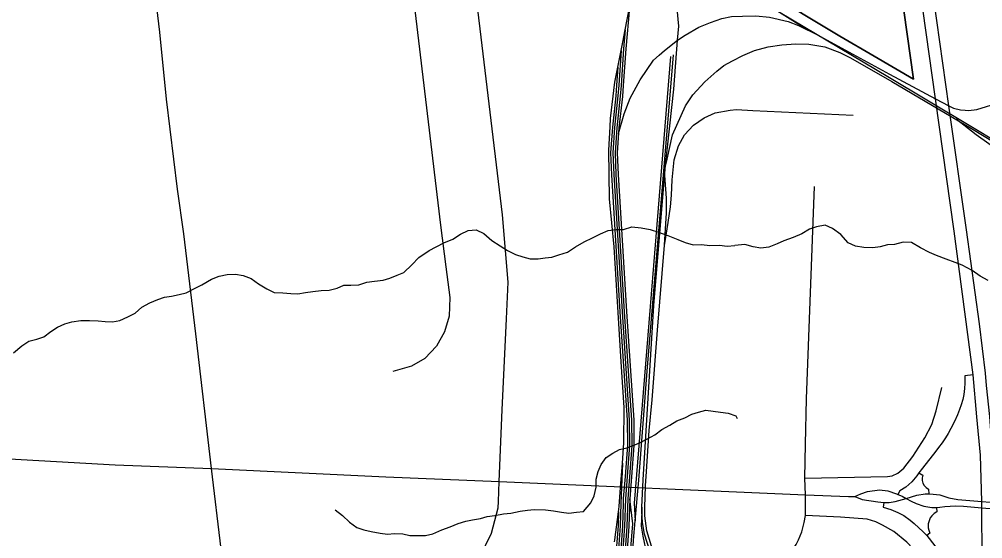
# Model space of a CAD drawing. Extents: x 114604 to 551442, y 316898 to 567001.
# Drawn here: x 165677 to 172907, y 401343 to 405241 of the extents above; entities that cross this region are included whole.
import ezdxf

# ---------------------------------------------------------------- set-up
doc = ezdxf.new("R2010")
doc.units = 0
for name, color, linetype in [('GE_P_Alignment_1000_Bearings', 7, 'Continuous'), ('GE_P_Alignment_100_Cardinal_Points', 7, 'Continuous'), ('GE_P_Alignment_100_Stations', 7, 'Continuous'), ('GE_P_Alignment_500_Bearings', 7, 'Continuous'), ('GE_P_Alignment_500_Cardinal_Points', 7, 'Continuous'), ('GE_P_Alignment_500_Stations', 7, 'Continuous'), ('PM_P_Cells', 7, 'Continuous')]:
    doc.layers.add(name, color=color, linetype=linetype)

msp = doc.modelspace()

# ---------------------------------------------------------------- linework, layer by layer
at = {"layer": 'GE_P_Alignment_1000_Bearings'}
for p, q in [((170224.8, 405161.7), (170256.5, 405329.9)), ((170169.6, 404881.3), (170194.6, 405005.4)), ((170349.5, 401580.4), (170348.2, 401546.9))]:
    msp.add_line(p, q, dxfattribs=at)
for points in [[(168218.3, 407071.1), (168354.6, 406975.1), (168426.9, 406882.3), (168471, 406782.8), (168493.5, 406674.4), (168535.4, 406288.4), (168634.3, 405416.8), (168837.7, 403695.1), (168879, 403382.9), (168908.9, 403153), (168903.4, 403011.9), (168869.5, 402894.5), (168807.3, 402787.7), (168721.2, 402695.9), (168619.6, 402636.6), (168481, 402596.5)], [(170448.6, 405857.1), (170812.1, 405639.8), (171108.7, 405459), (172195.8, 404810.5), (172818.9, 404438.1), (173855.6, 403813.6), (175556.6, 402790.2), (175868.9, 402582.3)], [(170256.5, 405329.9), (170228.3, 405018), (170209.5, 404743.5), (170203.1, 404661.9), (170177, 404425.6), (170164.5, 404238), (170170.9, 404076.5), (170233.8, 403047.4), (170288.3, 402233.5), (170289.7, 402042.5), (170272.3, 401806.3), (170259.6, 401641.2)], [(170528.1, 404142.3), (170590, 404715.9), (170615.8, 405084.6), (170627.1, 405188.9), (170615.7, 405320.8)], [(170174.2, 404383.4), (170217.9, 404531.8), (170262.2, 404648.4), (170335.9, 404786.1), (170437.8, 404933.2), (170478.2, 404970.8), (170520.2, 405006.6), (170615.8, 405084.6), (170673.5, 405121.4), (170776.9, 405181), (170865.5, 405217.6), (170949.8, 405246.2), (171022.8, 405262.2), (171104.4, 405265), (171205.8, 405266.6), (171307.6, 405255.8), (171447.3, 405225.2), (171524.7, 405194.3), (171677.2, 405119.9)], [(170224.8, 405161.7), (170212, 405019.3), (170193.1, 404744.7), (170186.8, 404663.4), (170160.7, 404427), (170148.1, 404238.2), (170154.5, 404075.7), (170217.5, 403046.4), (170271.9, 402232.9), (170273.3, 402043.1), (170255.9, 401807.5), (170243.2, 401642.2), (170236, 401437.2), (170215.6, 401153.5)], [(170194.6, 405005.4), (170207.3, 405068.5), (170224.8, 405161.7)], [(170528.1, 404142.3), (170538.8, 404190.9), (170579, 404373.7), (170678, 404592), (170732.9, 404673.4), (170822.2, 404770.1), (170913.2, 404851.8), (170963.9, 404892.7), (171028.7, 404928.8), (171107.4, 404968.7), (171195.8, 405006.1), (171297.5, 405034.6), (171399.4, 405048.9), (171504.4, 405057.1), (171602.9, 405052.7), (171722.2, 405033.2), (171835, 404992), (171914.7, 404951.9), (172226.6, 404773.1), (172823.3, 404421.6), (173762.4, 403852.9), (174507, 403404.2), (174945.6, 403138.2), (175868.9, 402582.3)], [(170194.6, 405005.4), (170176.7, 404745.9), (170170.4, 404665), (170144.3, 404428.5), (170131.6, 404238.4), (170138.1, 404074.9), (170201.1, 403045.3), (170255.5, 402232.3), (170256.9, 402043.6), (170239.6, 401808.7), (170226.8, 401643.1), (170219.6, 401438.1), (170199.3, 401155.6)], [(170565.6, 404961.4), (170291.1, 401608.5), (170300.2, 401477.2)], [(170300.2, 401477.2), (170326.3, 401782.4), (170389.8, 402600.6), (170586.3, 404973.7)], [(170203.3, 401909), (170214.3, 402061.9), (170216.9, 402326.2), (170193.7, 402671), (170142.7, 403532.1), (170107.6, 403892.6), (170102.1, 404259.2), (170111.5, 404433.6), (170114.8, 404495.7), (170147.2, 404769.8), (170169.6, 404881.3)], [(170169.6, 404881.3), (170160.4, 404747.1), (170154.1, 404666.5), (170128, 404429.9), (170115.2, 404238.6), (170121.7, 404074.1), (170184.7, 403044.3), (170239.1, 402231.7), (170240.5, 402044.2), (170223.2, 401810), (170210.4, 401644), (170209.1, 401605.2), (170203.2, 401438.9), (170183, 401157.7)], [(170520, 403546.6), (170521, 403558.4), (170546.8, 403714.9), (170564.2, 403832.2), (170571.4, 403919.9), (170577.5, 404035.4), (170592, 404186.6), (170623.4, 404290.1), (170668.8, 404373.8), (170736, 404447.2), (170817.2, 404500.7), (170899.4, 404539.5), (171012.1, 404559.4), (171059.8, 404564.1), (171182.3, 404555.5), (171936.1, 404521.8)], [(173159.6, 404140.2), (173030.7, 404250), (172858.4, 404374.6), (172707, 404490.1)], [(170349.5, 401580.4), (170359.1, 401783.9), (170438.2, 403093), (170528.1, 404142.3)], [(170520, 403546.6), (170535.4, 403789.1), (170535.5, 403899.3), (170521.8, 404067.9)], [(170422.1, 401285.7), (170386.6, 401401.8), (170370.8, 401513.8), (170372.1, 401578.1), (170377.9, 401739.6), (170384, 401847.3), (170405.3, 402155.6), (170426.2, 402384.9), (170465.8, 402907.8), (170520, 403546.6)], [(170203.3, 401909), (170192.7, 401605.8), (170186.8, 401439.8), (170166.7, 401159.8), (170132.9, 400977.5), (170081, 400807.7), (169730.6, 400039.8), (169434.1, 399377.6), (169328.3, 399097.6), (169279.4, 398914.2), (169250, 398746.8), (169189.1, 398011.3), (169146.8, 397591), (169135.1, 397255.1), (169151, 397054.8), (169195.4, 396835.7), (169279.7, 396518.7), (169377.6, 396136.9), (169422.3, 395938.4), (169464.6, 395755.1)], [(170174.1, 401545.3), (170179.1, 401585.3), (170190.3, 401727.3), (170203.3, 401909)], [(170259.6, 401641.2), (170252.4, 401436.3), (170231.9, 401151.4), (170196.8, 400961.9), (170142.5, 400784.4), (169790.4, 400012.7), (169494.8, 399352.6), (169390.8, 399077.5), (169343.5, 398900.1), (169315.1, 398738.4), (169254.4, 398005.3), (169212.3, 397586.5), (169200.8, 397256.6), (169216.1, 397063.9), (169259.3, 396850.7), (169343.2, 396535.3), (169441.4, 396152.3), (169486.3, 395953), (169504.2, 395875.3)], [(170237, 400908.2), (170280.8, 401455.6), (170259.6, 401641.2)], [(170348.2, 401546.9), (170348.1, 401549.2), (170349.5, 401580.4)], [(170174.1, 401545.3), (170170.5, 401440.7), (170150.4, 401161.9), (170117, 400981.4), (170065.6, 400813.6), (169715.6, 400046.5), (169418.9, 399383.9), (169312.6, 399102.6), (169263.3, 398917.8), (169233.7, 398748.9), (169172.8, 398012.8), (169130.4, 397592.1), (169118.7, 397254.7), (169134.7, 397052.5), (169179.4, 396832), (169263.8, 396514.6), (169361.7, 396133.1), (169406.3, 395934.7), (169419, 395879.7)], [(170145.3, 401319.3), (170147.9, 401333.7), (170174.1, 401545.3)], [(170348.2, 401546.9), (170344, 401437.3), (170356.2, 401360.6), (170384.5, 401231.8), (170386.4, 401224)], [(170471.1, 401077.5), (170409.6, 401252.3), (170369.7, 401377.3), (170354.2, 401464.1), (170348.2, 401546.9)], [(170281.5, 401233.9), (170287.9, 401332.4), (170300.2, 401477.2)]]:
    msp.add_lwpolyline(points, dxfattribs=at)
at = {"layer": 'GE_P_Alignment_100_Cardinal_Points'}
msp.add_line((171576.3, 401516.7), (171577.8, 401671.1), dxfattribs=at)
for points in [[(167423.3, 399300), (168123.4, 399380.4), (168182.4, 399404.2), (168278.4, 399470.7), (168316.8, 399516.2), (168558.9, 400018.5), (169082.9, 401100.9), (169220.1, 401383.9), (169270.5, 401574), (169272.5, 401621), (169279.7, 401771.3), (169301.7, 402309.9), (169333.4, 402993.7), (169346.1, 403267), (169304.1, 403772.3), (169073.4, 405691.9), (169042.9, 405942.5), (168988.3, 406068.7), (168898.2, 406172.5)], [(167291.9, 394103.5), (167624.1, 395810.2), (167771.2, 396309.3), (167809.9, 396476), (167806.3, 396555), (167786.6, 396653), (167682.9, 397175), (167632.8, 397427.1), (167592.3, 397770.5), (167524.5, 398360.8), (167480.4, 398745.1), (167423.3, 399300), (167345.5, 399979.5), (167191.7, 401264.1), (167119.9, 401869.2), (167001.5, 402880.6), (166911.5, 403631.5), (166864.1, 403966.8), (166782.8, 404640.3), (166731.9, 405142.7), (166671.9, 405646.2)], [(171577.8, 401671.1), (171572.2, 401796.5), (171576.8, 402051.5), (171585.7, 402393.4), (171645.8, 403985.7)], [(171572.2, 401796.5), (172191.7, 401809.5), (172227.7, 401814), (172270, 401833.4), (172316.4, 401871.9), (172383.7, 401959.5), (172471.8, 402100.2), (172526.2, 402200.4), (172557.3, 402302.5), (172600.4, 402476.2)], [(171414.7, 400381.1), (171333.5, 400725), (171327.7, 400768.6), (171320.5, 400817.7), (171322.8, 400888.7), (171330.5, 400947.4), (171347.8, 401010.3), (171371.9, 401077.4), (171397.4, 401136.2), (171450, 401217.1), (171506.8, 401299.4), (171525.6, 401335), (171551.1, 401393.9), (171568.4, 401463.6), (171576.3, 401516.7)], [(172636.4, 396368.1), (172637.8, 396405.7), (172685.8, 397636.9), (172733.3, 399032.2), (172724.7, 399377.4), (172699, 400216.1), (172693.8, 400411.8), (172689.1, 400712.9), (172668.4, 400832.1), (172615.2, 400958.6), (172579.9, 401023.1), (172534.7, 401087.4), (172429.3, 401218.5), (172339.1, 401317.4), (172241.6, 401396.3), (172154.2, 401445.4), (172104.2, 401469.9), (172039.4, 401489.4), (171840.4, 401505.3), (171576.3, 401516.7)]]:
    msp.add_lwpolyline(points, dxfattribs=at)
at = {"layer": 'GE_P_Alignment_100_Stations'}
for points in [[(172244.3, 405807.3), (172388, 404792), (172092.1, 404963.9), (171835.8, 405112.8), (169032.4, 406800.6)], [(169032.4, 406800.6), (171835.8, 405112.8), (172092.1, 404963.9), (172388, 404792), (172244.3, 405807.3)]]:
    msp.add_lwpolyline(points, dxfattribs=at)
at = {"layer": 'GE_P_Alignment_500_Bearings'}
for p, q in [((169279.7, 401771.3), (171577.8, 401671.1)), ((171577.8, 401671.1), (171901, 401660.1))]:
    msp.add_line(p, q, dxfattribs=at)
for points in [[(169198.7, 406637.8), (169845, 406278.5), (170307.4, 405970.3), (170833.3, 405638.8), (171575, 405173.3), (172208.4, 404827.5), (172552.1, 404644.2), (172654.1, 404589.9), (172688.7, 404572.9), (172739.6, 404560.2), (172774.8, 404558.2)], [(172774.8, 404558.2), (172799.9, 404556.8), (172862, 404562.9), (173041.4, 404619.7), (173529.3, 404744.8), (174400.1, 404971.8), (174585.4, 405036.2), (174937.4, 405173.2), (175432.2, 405389.9)], [(162945.9, 402051.1), (164589.2, 401999), (166398.1, 401896.8), (167119.9, 401869.2), (168428.3, 401807.6), (169279.7, 401771.3)], [(171947.1, 401658.5), (171991.8, 401680.5), (172044, 401696.8), (172133.9, 401708.4), (172196.5, 401700.8), (172259.8, 401680.2), (172271.2, 401675), (172289.5, 401666.6), (172302.1, 401660.9), (172333.6, 401644.6), (172371.3, 401625.1), (172408.5, 401607.2), (172464.5, 401588), (172525.6, 401577.6), (172561.6, 401576.4), (172585.2, 401578.7), (172622.9, 401584.1), (172704.2, 401589.7), (172763.8, 401586.5), (172902, 401575.2), (172993.8, 401567.1)], [(171901, 401660.1), (171947.1, 401658.5), (172002.5, 401637.9), (172119.5, 401619.1), (172164.6, 401613.6), (172206, 401614.7), (172250.2, 401621.5), (172333.6, 401644.6), (172414, 401670.3), (172475.7, 401679.1), (172502.5, 401678.9), (172536, 401678), (172584.7, 401671.1), (172653.1, 401650.6), (172721.5, 401635.8), (172901.8, 401621.1), (172962.4, 401616.2)]]:
    msp.add_lwpolyline(points, dxfattribs=at)
at = {"layer": 'GE_P_Alignment_500_Cardinal_Points'}
for points in [[(172835.4, 402573.1), (172772.7, 402565.8), (172773.3, 402511.2), (172770.7, 402470.1), (172764.7, 402424.6), (172757.4, 402388.4), (172746.6, 402348), (172734.4, 402312), (172719, 402273.4), (172696.3, 402222.5), (172668.9, 402169.1), (172647.8, 402132.3), (172627.5, 402099.8), (172602, 402062.2), (172575.8, 402026.9), (172555, 402000.7), (172454.5, 401871.5), (172428.4, 401836.3), (172412.1, 401814.6), (172375.3, 401770), (172330.6, 401729.8), (172284.3, 401701.8), (172271.2, 401675)], [(172428.4, 401836.3), (172457.2, 401820.7), (172452.7, 401799.3), (172453.5, 401779.7), (172458.4, 401759), (172468.7, 401740.9), (172481.9, 401726.1), (172501.2, 401715), (172502.5, 401678.9)], [(172164.6, 401613.6), (172159.2, 401580.4), (172218.2, 401561.9), (172269.9, 401539.8), (172315.7, 401516.2), (172362.5, 401481.8), (172392.1, 401457.3), (172428.8, 401423.3), (172457.4, 401396.4), (172487.5, 401366.7), (172607.4, 401212.1), (172703, 401079.1), (172730.4, 401026.6), (172750.7, 400984), (172767, 400946.2), (172783, 400906), (172796.5, 400868.4), (172811.5, 400822.2), (172822.4, 400773.6), (172835.2, 400679.8), (172895.6, 400681)], [(172561.6, 401576.4), (172564, 401545.5), (172543.7, 401531.9), (172526.4, 401515.1), (172514.2, 401499), (172504.9, 401477.9), (172498.5, 401453.2), (172498, 401424.1), (172502.1, 401407.3), (172510.7, 401384.8), (172487.5, 401366.7)]]:
    msp.add_lwpolyline(points, dxfattribs=at)
at = {"layer": 'GE_P_Alignment_500_Stations'}
for points in [[(172835.4, 402573.1), (172692.1, 403650.3), (172552.1, 404644.2), (172178.2, 407313.3), (171999.2, 408587.1), (171662.2, 410972), (171600, 411371.9), (171474.3, 412035.7)], [(172993.5, 401577.5), (172992.7, 401613.7), (172980.9, 401971.7), (172961.4, 402259.9), (172935.7, 402492.5), (172927.8, 402583.9), (172883.9, 402954.9), (172784.6, 403661.1), (172654.1, 404589.9), (172406.7, 406353.5)], [(172843.9, 398826.1), (172895.6, 400681), (172903.5, 401198.2), (172902, 401575.2), (172901.8, 401621.1), (172889.8, 401969.9), (172862.3, 402257.6), (172835.4, 402573.1)]]:
    msp.add_lwpolyline(points, dxfattribs=at)
at = {"layer": 'PM_P_Cells'}
for points in [[(168989.1, 403627.4), (169047.2, 403655.1), (169105.3, 403660.8), (169163.1, 403632.3), (169224.8, 403581.8), (169286.6, 403539.4), (169342.4, 403504.9), (169400.3, 403476.5), (169456.2, 403458.1), (169510.1, 403443.8), (169572.1, 403443.4), (169624.1, 403451.1), (169674.2, 403454.8), (169726.3, 403472.6), (169790.4, 403494.2), (169852.7, 403534), (169916.9, 403569.7), (169979.1, 403601.4), (170039.2, 403631.1), (170097.4, 403654.8), (170157.4, 403662.5), (170211.4, 403662.2), (170273.6, 403683.8), (170345.5, 403675.4), (170411.5, 403663), (170473.4, 403642.5), (170543.2, 403618.1), (170619.1, 403587.5), (170675, 403565.1), (170734.9, 403548.7), (170796.9, 403550.4), (170860.8, 403542), (170932.9, 403545.6), (170990.9, 403539.2), (171046.9, 403542.9)], [(172949.5, 403281.5), (172887.7, 403314), (172827.9, 403356.6), (172754.1, 403395.3), (172700.2, 403415.7), (172632.3, 403440.3), (172560.4, 403466.9), (172508.5, 403489.4), (172440.7, 403526), (172372.9, 403564.6), (172310.9, 403567.1), (172244.7, 403549.6), (172192.7, 403547.9), (172136.6, 403532.3), (172082.5, 403526.7), (172016.5, 403527.2), (171952.5, 403537.7), (171898.6, 403564.2), (171843, 403624.8), (171781.2, 403671.4), (171725.3, 403695.9), (171659.2, 403682.4), (171607, 403664.7), (171550.8, 403631)], [(165633.5, 402737.1), (165695.8, 402790.9), (165748, 402824.6), (165808.1, 402840.3), (165862.2, 402858), (165914.4, 402897.8), (165964.6, 402929.6), (166018.8, 402955.4), (166072.9, 402971.1), (166138.9, 402980.7), (166205, 402980.3), (166269, 402977.9), (166320.9, 402973.6), (166376.9, 402969.3), (166433, 402979), (166493.2, 403008.7), (166547.3, 403034.4), (166597.6, 403080.2), (166657.8, 403114), (166717.9, 403137.7), (166768, 403155.4), (166820.1, 403163.1), (166878.2, 403174.8), (166930.3, 403188.5), (166996.5, 403222.2), (167048.6, 403248), (167118.9, 403289.7), (167177, 403313.4), (167237.1, 403325), (167301.1, 403326.7), (167357.1, 403318.3), (167416.9, 403295.9), (167472.7, 403255.5), (167534.5, 403217), (167590.4, 403190.6), (167656.4, 403188.2), (167714.3, 403183.8), (167768.3, 403181.5), (167824.4, 403191.2), (167880.5, 403198.9), (167942.5, 403204.5), (168002.5, 403208.2), (168062.6, 403223.9), (168112.8, 403245.6), (168164.8, 403245.3), (168226.8, 403246.9), (168284.9, 403266.7), (168343, 403276.3), (168407, 403282), (168457.1, 403297.7), (168513.2, 403321.4), (168563.4, 403339.2), (168623.7, 403397), (168676, 403452.8), (168752.3, 403506.5), (168864.7, 403561.9), (168930.8, 403591.6), (168989.1, 403627.4)], [(171550.8, 403631), (171484.6, 403603.4), (171414.4, 403577.9), (171364.2, 403556.2), (171302, 403530.6), (171241.9, 403523), (171186, 403533.5), (171122, 403550), (171046.9, 403542.9)], [(168047.1, 401559.7), (168102.9, 401517.3), (168156.6, 401466.8), (168210.4, 401426.4), (168262.3, 401408.1), (168318.2, 401397.7), (168386.2, 401385.3), (168440.1, 401376.9), (168494.1, 401380.6), (168556.1, 401378.2), (168608.1, 401365.9), (168662.1, 401367.6), (168726.1, 401367.2), (168780.2, 401378.9), (168848.4, 401408.6), (168910.5, 401432.3), (168970.6, 401458), (169028.7, 401473.6), (169078.8, 401485.4), (169138.9, 401495), (169189, 401508.8), (169247, 401516.5), (169311.1, 401530.1), (169365.1, 401533.8), (169435.2, 401549.4), (169491.3, 401557.1), (169541.3, 401560.8), (169625.3, 401558.3), (169685.3, 401551.9), (169747.3, 401541.5), (169801.2, 401533.2), (169859.3, 401540.9), (169911.3, 401546.6), (169965.7, 401612.4), (169992, 401664.4), (170006.4, 401728.5), (170006.7, 401790.6), (170021, 401846.7), (170043.3, 401900.7), (170081.6, 401952.6), (170131.8, 401984.4), (170182, 402012.1), (170236.1, 402025.8), (170292.2, 402043.6), (170342.3, 402067.3), (170392.5, 402091.1), (170446.7, 402122.8), (170498.9, 402162.6), (170559.1, 402194.3), (170611.3, 402226.1), (170671.4, 402249.8), (170723.6, 402277.6), (170773.7, 402291.3), (170829.8, 402307), (170885.7, 402300.7), (170939.7, 402292.3), (170997.7, 402286), (171053.6, 402265.6), (171065.5, 402245.5)]]:
    msp.add_lwpolyline(points, dxfattribs=at)

doc.saveas('drawing.dxf')
